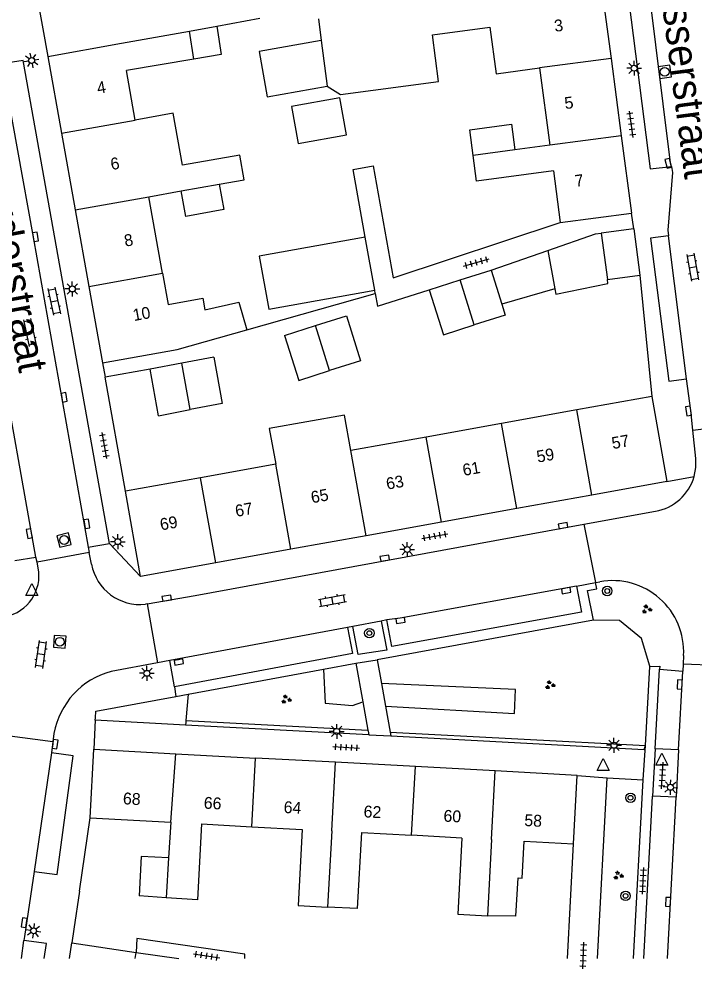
# Model space of a CAD drawing. Extents: x 132999 to 136000, y 398499 to 400501.
# Drawn here: x 133109.7 to 133166.8, y 398499.1 to 398579.3 of the extents above; entities that cross this region are included whole.
import ezdxf

# ---------------------------------------------------------------- set-up
doc = ezdxf.new("R2010")
doc.units = 0
for name, color, linetype in [('gg-afsc-erfafscheiding', 7, 'Continuous'), ('gg-afsc-hekwerk', 7, 'Continuous'), ('gg-afsc-muur', 7, 'Continuous'), ('gg-anno-huisnummerreeks BGT', 7, 'Continuous'), ('gg-anno-openbare ruimte label', 7, 'Continuous'), ('gg-bbg-bijgebouw', 7, 'Continuous'), ('gg-bbg-gedigitaliseerde bebouwing', 7, 'Continuous'), ('gg-bbg-gedigitaliseerde bijgebouw', 7, 'Continuous'), ('gg-bbg-hoofdgebouw', 7, 'Continuous'), ('gg-bbg-luifel en loopbrug', 7, 'Continuous'), ('gg-bbg-tussenscheiding', 7, 'Continuous'), ('gg-knt-verharding', 7, 'Continuous'), ('gg-knt-verharding nz', 7, 'Continuous'), ('gt-grn-groengrens', 7, 'Continuous'), ('gt-grn-weggrens', 7, 'Continuous'), ('gt-symb-boom', 7, 'Continuous'), ('gt-symb-groenvak', 7, 'Continuous'), ('gt-symb-klinker verharding', 7, 'Continuous'), ('gt-symb-kolk', 7, 'Continuous'), ('gt-symb-lichtmast', 7, 'Continuous'), ('gt-symb-rioolschacht', 7, 'Continuous'), ('gt-symb-tegel verharding', 7, 'Continuous'), ('gt-symb-waterafsluiter', 7, 'Continuous')]:
    doc.layers.add(name, color=color, linetype=linetype)

# ---------------------------------------------------------------- blocks, each defined once
blk = doc.blocks.new('gt0-KL1')
at = {"layer": 'gt-symb-klinker verharding'}
for p, q in [((-1.15, 0.3), (1.15, 0.3)), ((-1, -0.3), (-1, 0.3)), ((-0.5, 0.3), (-0.5, 0.45)), ((0, -0.3), (0, 0.3)), ((0.5, 0.3), (0.5, 0.45)), ((1, -0.3), (1, 0.3)), ((-1.15, -0.3), (1.15, -0.3)), ((-0.5, -0.45), (-0.5, -0.3)), ((0.5, -0.45), (0.5, -0.3))]:
    blk.add_line(p, q, dxfattribs=at)
blk = doc.blocks.new('gt0-KOLK')
at = {"layer": 'gt-symb-kolk'}
blk.add_lwpolyline([(0, 0), (0.375, 0), (0.375, 0.4), (-0.375, 0.4), (-0.375, 0), (0, 0)], dxfattribs=at)
blk = doc.blocks.new('gt0-TEG1')
at = {"layer": 'gt-symb-tegel verharding'}
for p, q in [((-1.125, 0), (1.125, 0)), ((-0.9, -0.25), (-0.9, 0.25)), ((-0.45, -0.25), (-0.45, 0.25)), ((0, -0.25), (0, 0.25)), ((0.45, -0.25), (0.45, 0.25)), ((0.9, -0.25), (0.9, 0.25))]:
    blk.add_line(p, q, dxfattribs=at)
blk = doc.blocks.new('gt0-LMAST')
at = {"layer": 'gt-symb-lichtmast'}
for p, q in [((-0.182, 0.173), (-0.447, 0.438)), ((-0.005, 0.246), (-0.005, 0.621)), ((0.172, 0.173), (0.437, 0.438)), ((-0.255, -0.004), (-0.63, -0.004)), ((-0.182, -0.181), (-0.447, -0.446)), ((-0.005, -0.254), (-0.005, -0.629)), ((0.437, -0.446), (0.172, -0.181)), ((0.245, -0.004), (0.62, -0.004))]:
    blk.add_line(p, q, dxfattribs=at)
blk.add_circle((-0.005, -0.004), 0.25, dxfattribs=at)
blk = doc.blocks.new('gt0-RS')
at = {"layer": 'gt-symb-rioolschacht'}
blk.add_lwpolyline([(-0.5, -0.5), (0.5, -0.5), (0.5, 0.5), (-0.5, 0.5)], close=True, dxfattribs=at)
blk.add_circle((0, 0), 0.375, dxfattribs=at)
blk = doc.blocks.new('gt0-BOOM')
at = {"layer": 'gt-symb-boom'}
for radius in [0.4, 0.2]:
    blk.add_circle((0, 0), radius, dxfattribs=at)
blk = doc.blocks.new('gt0-GRVAK')
at = {"layer": 'gt-symb-groenvak'}
for p, q in [((-0.11, 0.189), (-0.228, 0.24)), ((-0.182, 0.153), (0.088, 0.153)), ((-0.091, 0.211), (-0.156, 0.322)), ((-0.047, 0.214), (-0.047, 0.393)), ((-0.004, 0.211), (0.061, 0.322)), ((0.015, 0.189), (0.133, 0.24)), ((0.262, -0.052), (0.197, 0.059)), ((0.305, -0.049), (0.305, 0.13)), ((0.349, -0.052), (0.414, 0.059)), ((-0.245, -0.228), (-0.363, -0.177)), ((-0.318, -0.264), (-0.047, -0.264)), ((-0.226, -0.206), (-0.291, -0.095)), ((-0.183, -0.203), (-0.183, -0.024)), ((-0.139, -0.206), (-0.074, -0.095)), ((-0.12, -0.228), (-0.002, -0.177)), ((0.243, -0.074), (0.125, -0.023)), ((0.17, -0.11), (0.441, -0.11)), ((0.368, -0.074), (0.486, -0.023))]:
    blk.add_line(p, q, dxfattribs=at)
blk = doc.blocks.new('gt0-WAFSL')
at = {"layer": 'gt-symb-waterafsluiter'}
for p, q in [((-0.5, -0.333), (0, 0.667)), ((0, 0.667), (0.5, -0.333)), ((0.5, -0.333), (-0.5, -0.333))]:
    blk.add_line(p, q, dxfattribs=at)

msp = doc.modelspace()

# ---------------------------------------------------------------- linework, layer by layer
at = {"layer": 'gg-afsc-erfafscheiding'}
for p, q in [((133139.799, 398556.138), (133139.749, 398556.413)), ((133128.962, 398553.061), (133139.799, 398556.138))]:
    msp.add_line(p, q, dxfattribs=at)
for points in [[(133138.951, 398560.887), (133137.93, 398566.604), (133139.615, 398566.905), (133141.304, 398557.443), (133155.399, 398562.12)], [(133139.799, 398556.138), (133139.992, 398555.074), (133144.34, 398556.447)], [(133128.781, 398500), (133128.801, 398500.369), (133119.684, 398501.71), (133119.623, 398500.531), (133123.221, 398500)]]:
    msp.add_lwpolyline(points, dxfattribs=at)
at = {"layer": 'gg-afsc-hekwerk'}
for p, q in [((133158.207, 398528.553), (133139.949, 398525.221)), ((133139.949, 398525.221), (133140.311, 398523.229)), ((133162.605, 398517.984), (133162.958, 398524.65)), ((133140.311, 398523.229), (133140.658, 398521.318)), ((133140.658, 398521.318), (133141.056, 398519.124)), ((133141.056, 398519.124), (133162.605, 398517.984))]:
    msp.add_line(p, q, dxfattribs=at)
msp.add_lwpolyline([(133162.958, 398524.65), (133162.96, 398524.688), (133162.256, 398527.009), (133160.387, 398528.541), (133158.207, 398528.553)], dxfattribs=at)
at = {"layer": 'gg-afsc-muur'}
for p, q in [((133162.119, 398557.667), (133163.12, 398547.441)), ((133120.802, 398549.737), (133117.004, 398549.059)), ((133118.722, 398539.447), (133117.004, 398549.059)), ((133114.844, 398505.707), (133115.751, 398511.883)), ((133156.025, 398500), (133156.532, 398509.698)), ((133114.844, 398505.707), (133114.371, 398502.492)), ((133114.371, 398502.492), (133114.2, 398501.331))]:
    msp.add_line(p, q, dxfattribs=at)
at = {"layer": 'gg-bbg-bijgebouw'}
for p, q in [((133161.598, 398561.582), (133162.119, 398557.667)), ((133121.498, 398545.817), (133120.802, 398549.737))]:
    msp.add_line(p, q, dxfattribs=at)
msp.add_lwpolyline([(133122.349, 398508.509), (133120.054, 398508.631), (133119.87, 398505.295)], dxfattribs=at)
at = {"layer": 'gg-bbg-gedigitaliseerde bebouwing'}
for p, q in [((133124.128, 398578.281), (133126.431, 398578.698)), ((133126.431, 398578.698), (133130.045, 398579.352)), ((133134.997, 398579.312), (133135.24, 398577.489)), ((133124.49, 398575.904), (133124.128, 398578.281)), ((133135.24, 398577.489), (133135.752, 398573.638)), ((133124.49, 398575.904), (133118.798, 398574.954)), ((133119.546, 398570.763), (133118.798, 398574.954)), ((133153.664, 398575.16), (133154.532, 398568.64)), ((133154.532, 398568.64), (133151.582, 398568.248)), ((133154.82, 398566.475), (133155.399, 398562.12)), ((133126.626, 398565.358), (133128.746, 398565.736)), ((133120.7, 398564.299), (133123.435, 398564.788)), ((133121.854, 398557.835), (133120.7, 398564.299)), ((133155.399, 398562.12), (133161.42, 398562.921)), ((133121.854, 398557.835), (133122.323, 398555.207)), ((133123.097, 398551.396), (133128.962, 398553.061)), ((133163.12, 398547.441), (133156.787, 398546.3)), ((133156.787, 398546.3), (133150.439, 398545.157)), ((133150.439, 398545.157), (133144.091, 398544.013)), ((133144.091, 398544.013), (133137.742, 398542.87)), ((133131.394, 398541.726), (133125.046, 398540.583)), ((133125.046, 398540.583), (133118.722, 398539.447)), ((133125.14, 398511.364), (133129.385, 398511.135)), ((133129.385, 398511.135), (133133.629, 398510.906)), ((133138.622, 398510.637), (133142.866, 398510.408)), ((133147.109, 398510.179), (133142.866, 398510.408)), ((133151.648, 398503.588), (133149.258, 398503.624)), ((133114.2, 398501.331), (133119.623, 398500.531)), ((133119.544, 398500), (133119.623, 398500.531))]:
    msp.add_line(p, q, dxfattribs=at)
for points in [[(133135.752, 398573.638), (133136.865, 398572.923), (133145.141, 398574.025), (133144.618, 398577.954), (133149.474, 398578.601)], [(133149.474, 398578.601), (133149.996, 398574.672), (133153.664, 398575.16)], [(133128.746, 398565.736), (133128.376, 398567.809), (133123.542, 398566.947), (133122.759, 398571.337), (133119.546, 398570.763)], [(133154.82, 398566.475), (133148.337, 398565.613), (133148.049, 398567.778)], [(133122.323, 398555.207), (133125.249, 398555.729), (133125.423, 398554.757), (133128.297, 398555.403), (133128.962, 398553.061)], [(133137.742, 398542.87), (133137.202, 398545.871), (133130.854, 398544.729), (133131.394, 398541.726)], [(133125.14, 398511.364), (133124.794, 398504.95), (133122.163, 398505.134)], [(133133.629, 398510.906), (133133.282, 398504.49), (133135.778, 398504.355)], [(133138.622, 398510.637), (133138.275, 398504.219), (133135.778, 398504.355)], [(133147.109, 398510.179), (133146.762, 398503.759), (133149.258, 398503.624)]]:
    msp.add_lwpolyline(points, dxfattribs=at)
at = {"layer": 'gg-bbg-gedigitaliseerde bijgebouw'}
for p, q in [((133161.598, 398561.582), (133158.862, 398561.218)), ((133158.862, 398561.218), (133159.382, 398557.303)), ((133139.749, 398556.413), (133138.951, 398560.887)), ((133146.952, 398557.272), (133149.565, 398558.098)), ((133149.565, 398558.098), (133150.476, 398555.216)), ((133144.34, 398556.447), (133146.952, 398557.272)), ((133159.382, 398557.303), (133162.119, 398557.667)), ((133134.749, 398553.418), (133137.36, 398554.243)), ((133132.138, 398552.593), (133134.749, 398553.418)), ((133126.171, 398550.767), (133123.482, 398550.252)), ((133123.482, 398550.252), (133120.802, 398549.737)), ((133121.498, 398545.817), (133124.187, 398546.333)), ((133122.163, 398505.134), (133119.87, 398505.295))]:
    msp.add_line(p, q, dxfattribs=at)
for points in [[(133132.736, 398571.915), (133133.294, 398568.789), (133137.365, 398569.516), (133136.807, 398572.642), (133132.736, 398571.915)], [(133148.049, 398567.778), (133147.761, 398569.943), (133151.294, 398570.413), (133151.582, 398568.248)], [(133126.626, 398565.358), (133127.01, 398563.211), (133123.818, 398562.641), (133123.435, 398564.788)], [(133138.951, 398560.887), (133130.013, 398559.292), (133130.812, 398554.818), (133139.749, 398556.413)], [(133144.34, 398556.447), (133145.539, 398552.65), (133148.152, 398553.475)], [(133150.476, 398555.216), (133150.765, 398554.301), (133148.152, 398553.475)], [(133137.36, 398554.243), (133138.56, 398550.446), (133135.949, 398549.621)], [(133132.138, 398552.593), (133133.337, 398548.796), (133135.949, 398549.621)], [(133126.171, 398550.767), (133126.876, 398546.848), (133124.187, 398546.333)]]:
    msp.add_lwpolyline(points, dxfattribs=at)
at = {"layer": 'gg-bbg-hoofdgebouw'}
for p, q in [((133111.02, 398582.581), (133112.174, 398576.117)), ((133158.818, 398582.481), (133159.685, 398575.961)), ((133112.174, 398576.117), (133113.328, 398569.653)), ((133159.685, 398575.961), (133160.553, 398569.441)), ((133113.328, 398569.653), (133114.482, 398563.189)), ((133160.553, 398569.441), (133161.42, 398562.921)), ((133114.482, 398563.189), (133115.636, 398556.725)), ((133115.636, 398556.725), (133116.792, 398550.265)), ((133116.792, 398550.265), (133123.097, 398551.396)), ((133163.12, 398547.441), (133164.4, 398540.261)), ((133164.4, 398540.261), (133158.079, 398539.122)), ((133119.99, 398532.261), (133118.722, 398539.447)), ((133158.079, 398539.122), (133151.73, 398537.979)), ((133151.73, 398537.979), (133145.382, 398536.835)), ((133145.382, 398536.835), (133139.034, 398535.692)), ((133139.034, 398535.692), (133132.686, 398534.548)), ((133132.686, 398534.548), (133126.338, 398533.405)), ((133126.338, 398533.405), (133119.99, 398532.261)), ((133115.751, 398511.883), (133116.06, 398517.671)), ((133116.06, 398517.671), (133122.959, 398517.297)), ((133122.959, 398517.297), (133129.699, 398516.931)), ((133136.44, 398516.566), (133129.699, 398516.931)), ((133143.18, 398516.201), (133136.44, 398516.566)), ((133149.92, 398515.835), (133143.18, 398516.201)), ((133156.82, 398515.461), (133149.92, 398515.835)), ((133156.532, 398509.698), (133156.82, 398515.461)), ((133115.751, 398511.883), (133122.54, 398511.51)), ((133122.54, 398511.51), (133122.349, 398508.509)), ((133114.003, 398500), (133114.2, 398501.331))]:
    msp.add_line(p, q, dxfattribs=at)
msp.add_lwpolyline([(133151.648, 398503.588), (133151.85, 398506.81), (133152.19, 398506.779), (133152.365, 398509.908), (133156.532, 398509.698)], dxfattribs=at)
at = {"layer": 'gg-bbg-luifel en loopbrug'}
for p, q in [((133149.565, 398558.098), (133154.363, 398559.763)), ((133154.363, 398559.763), (133154.949, 398556.536)), ((133154.949, 398556.536), (133150.476, 398555.216))]:
    msp.add_line(p, q, dxfattribs=at)
for points in [[(133126.431, 398578.698), (133126.797, 398576.289), (133124.49, 398575.904)], [(133135.24, 398577.489), (133129.988, 398576.551), (133130.67, 398572.732), (133135.752, 398573.638)], [(133154.363, 398559.763), (133158.368, 398561.152), (133158.862, 398561.218)], [(133154.949, 398556.536), (133155.04, 398556.062), (133159.426, 398556.973), (133159.382, 398557.303)]]:
    msp.add_lwpolyline(points, dxfattribs=at)
at = {"layer": 'gg-bbg-tussenscheiding'}
for p, q in [((133118.389, 398577.242), (133124.128, 398578.281)), ((133112.174, 398576.117), (133118.389, 398577.242)), ((133159.685, 398575.961), (133153.664, 398575.16)), ((133113.328, 398569.653), (133119.546, 398570.763)), ((133160.553, 398569.441), (133154.532, 398568.64)), ((133151.582, 398568.248), (133148.049, 398567.778)), ((133123.435, 398564.788), (133126.626, 398565.358)), ((133114.482, 398563.189), (133120.7, 398564.299)), ((133115.636, 398556.725), (133121.854, 398557.835)), ((133148.152, 398553.475), (133146.952, 398557.272)), ((133135.949, 398549.621), (133134.749, 398553.418)), ((133124.187, 398546.333), (133123.482, 398550.252)), ((133158.079, 398539.122), (133156.787, 398546.3)), ((133151.73, 398537.979), (133150.439, 398545.157)), ((133145.382, 398536.835), (133144.091, 398544.013)), ((133139.034, 398535.692), (133137.742, 398542.87)), ((133132.686, 398534.548), (133131.394, 398541.726)), ((133126.338, 398533.405), (133125.046, 398540.583)), ((133122.54, 398511.51), (133122.959, 398517.297)), ((133129.385, 398511.135), (133129.699, 398516.931)), ((133136.126, 398510.772), (133136.44, 398516.566)), ((133142.866, 398510.408), (133143.18, 398516.201)), ((133149.606, 398510.045), (133149.92, 398515.835)), ((133136.126, 398510.772), (133135.778, 398504.355)), ((133149.606, 398510.045), (133149.258, 398503.624)), ((133122.349, 398508.509), (133122.163, 398505.134))]:
    msp.add_line(p, q, dxfattribs=at)
at = {"layer": 'gg-knt-verharding'}
for p, q in [((133161.598, 398561.582), (133161.42, 398562.921)), ((133116.792, 398550.265), (133117.004, 398549.059)), ((133166.587, 398544.603), (133170.587, 398545.071)), ((133157.398, 398536.657), (133163.427, 398537.759)), ((133124.61, 398530.641), (133157.398, 398536.657)), ((133157.398, 398536.657), (133158.374, 398531.735)), ((133115.588, 398534.712), (133117.375, 398535.04)), ((133115.588, 398534.712), (133115.668, 398534.276)), ((133109.394, 398533.592), (133111.172, 398533.881)), ((133111.262, 398533.46), (133111.172, 398533.881)), ((133115.668, 398534.276), (133111.262, 398533.46)), ((133115.858, 398533.298), (133115.668, 398534.276)), ((133111.365, 398532.979), (133111.262, 398533.46)), ((133156.779, 398531.444), (133158.374, 398531.735)), ((133158.374, 398531.735), (133158.738, 398531.802)), ((133120.552, 398529.933), (133124.61, 398530.641)), ((133120.552, 398529.933), (133120.424, 398529.911)), ((133120.552, 398529.933), (133121.428, 398524.969)), ((133140.292, 398528.486), (133137.903, 398528.026)), ((133140.784, 398528.581), (133140.292, 398528.486)), ((133137.903, 398528.026), (133137.452, 398527.939)), ((133121.428, 398524.969), (133117.511, 398524.239)), ((133122.476, 398525.164), (133121.428, 398524.969)), ((133122.849, 398522.94), (133122.476, 398525.164)), ((133135.437, 398524.424), (133138.144, 398524.922)), ((133138.144, 398524.922), (133138.737, 398521.678)), ((133165.808, 398525.579), (133165.769, 398524.85)), ((133124.002, 398522.322), (133135.437, 398524.424)), ((133163.407, 398517.718), (133163.773, 398524.428)), ((133163.773, 398524.428), (133165.738, 398524.273)), ((133165.769, 398524.85), (133165.738, 398524.273)), ((133170.79, 398524.66), (133165.769, 398524.85)), ((133116.225, 398520.892), (133122.984, 398522.135)), ((133122.984, 398522.135), (133124.002, 398522.322)), ((133138.737, 398521.678), (133139.172, 398519.293)), ((133116.185, 398520.331), (133116.225, 398520.892)), ((133116.17, 398520.111), (133116.185, 398520.331)), ((133123.783, 398519.708), (133116.17, 398520.111)), ((133139.246, 398518.889), (133123.783, 398519.708)), ((133139.172, 398519.293), (133139.19, 398519.194)), ((133112.599, 398518.302), (133108.559, 398518.84)), ((133112.69, 398519.006), (133112.599, 398518.302)), ((133139.19, 398519.194), (133139.246, 398518.889)), ((133141.056, 398519.124), (133141.117, 398518.79)), ((133141.117, 398518.79), (133162.488, 398517.659)), ((133112.599, 398518.302), (133112.471, 398517.362)), ((133162.488, 398517.659), (133162.605, 398517.984)), ((133165.382, 398517.612), (133163.407, 398517.718)), ((133114.317, 398517.128), (133112.471, 398517.362)), ((133165.382, 398517.612), (133165.169, 398513.618)), ((133158.53, 398500), (133159.35, 398515.271)), ((133159.35, 398515.271), (133162.385, 398515.09)), ((133161.586, 398500), (133162.385, 398515.09)), ((133162.441, 398500), (133163.188, 398513.724)), ((133165.169, 398513.618), (133163.188, 398513.724)), ((133111.011, 398507.348), (133110.213, 398501.877)), ((133110.213, 398501.877), (133110.162, 398501.53))]:
    msp.add_line(p, q, dxfattribs=at)
for points in [[(133162.16, 398587.861), (133160.311, 398587.622), (133162.984, 398566.647), (133164.788, 398566.834)], [(133117.375, 398535.04), (133110.084, 398575.803), (133108.279, 398575.505)], [(133164.788, 398566.834), (133164.87, 398566.352), (133164.473, 398561.477), (133164.534, 398561.005)], [(133164.534, 398561.005), (133163.024, 398560.805), (133164.564, 398548.726), (133166.049, 398548.936)], [(133166.587, 398544.603), (133166.412, 398546.243), (133166.049, 398548.936)], [(133166.698, 398540.678), (133166.842, 398541.437), (133166.843, 398542.209), (133166.587, 398544.603)], [(133156.779, 398531.444), (133157.199, 398529.225), (133141.201, 398526.331), (133140.784, 398528.581)], [(133158.207, 398528.553), (133157.704, 398531.054), (133158.482, 398531.216), (133158.374, 398531.735)], [(133140.292, 398528.486), (133140.766, 398526.028), (133138.36, 398525.652), (133137.903, 398528.026)], [(133137.452, 398527.939), (133137.869, 398525.736), (133122.849, 398522.94)], [(133162.958, 398524.65), (133163.802, 398524.668), (133163.773, 398524.428)], [(133111.011, 398507.348), (133112.952, 398507.095), (133114.317, 398517.128)], [(133111.874, 398500), (133112.065, 398501.269), (133110.162, 398501.53)]]:
    msp.add_lwpolyline(points, dxfattribs=at)
for centre, radius, start, end in [((133162.735, 398541.827), 4.127, 279.65827, 343.83238), ((133107.881, 398532.33), 3.544, 281.39597, 10.54672), ((133119.954, 398534.048), 4.164, 190.37979, 276.48512), ((133159.816, 398525.899), 6.001, 356.94229, 100.34936), ((133119.242, 398517.807), 6.661, 105.06147, 169.63172)]:
    msp.add_arc(centre, radius, start, end, dxfattribs=at)
at = {"layer": 'gg-knt-verharding nz'}
for p, q in [((133111.172, 398533.881), (133103.866, 398574.741)), ((133166.049, 398548.936), (133164.534, 398561.005)), ((133137.452, 398527.939), (133122.476, 398525.164)), ((133165.382, 398517.612), (133165.738, 398524.273)), ((133112.471, 398517.362), (133111.011, 398507.348)), ((133164.441, 398500), (133165.169, 398513.618)), ((133109.939, 398500), (133110.162, 398501.53))]:
    msp.add_line(p, q, dxfattribs=at)
for points in [[(133164.788, 398566.834), (133164.71, 398567.159), (133162.214, 398587.101), (133162.16, 398587.861)], [(133108.279, 398575.505), (133110.933, 398560.875), (133115.588, 398534.712)], [(133156.779, 398531.444), (133141.892, 398528.729), (133140.784, 398528.581)]]:
    msp.add_lwpolyline(points, dxfattribs=at)
at = {"layer": 'gt-grn-groengrens'}
for p, q in [((133124.002, 398522.322), (133123.817, 398520.107)), ((133123.817, 398520.107), (133123.804, 398519.954)), ((133123.817, 398520.107), (133139.172, 398519.293)), ((133123.804, 398519.954), (133123.783, 398519.708))]:
    msp.add_line(p, q, dxfattribs=at)
for points in [[(133135.437, 398524.424), (133135.564, 398521.545), (133137.865, 398521.372), (133138.737, 398521.678)], [(133140.658, 398521.318), (133151.539, 398520.689), (133151.631, 398522.716), (133140.311, 398523.229)]]:
    msp.add_lwpolyline(points, dxfattribs=at)
at = {"layer": 'gt-grn-weggrens'}
for p, q in [((133164.4, 398540.261), (133166.698, 398540.678)), ((133117.375, 398535.04), (133119.99, 398532.261)), ((133138.144, 398524.922), (133139.949, 398525.221)), ((133122.849, 398522.94), (133122.984, 398522.135)), ((133116.17, 398520.111), (133116.06, 398517.671)), ((133139.246, 398518.889), (133141.117, 398518.79)), ((133162.385, 398515.09), (133162.605, 398517.984)), ((133163.407, 398517.718), (133163.188, 398513.724)), ((133156.82, 398515.461), (133159.35, 398515.271))]:
    msp.add_line(p, q, dxfattribs=at)

# ---------------------------------------------------------------- block references
at = {"layer": 'gt-symb-boom'}
for p in [(133159.362, 398531.025), (133139.298, 398527.47), (133160.912, 398505.298)]:
    msp.add_blockref('gt0-BOOM', p, dxfattribs=at)
at = {"layer": 'gt-symb-boom', "rotation": 86.90594194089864}
msp.add_blockref('gt0-BOOM', (133161.328, 398513.573), dxfattribs=at)
at = {"layer": 'gt-symb-groenvak'}
for p in [(133162.692, 398529.484), (133154.528, 398523.091), (133132.271, 398521.875), (133160.291, 398507.017)]:
    msp.add_blockref('gt0-GRVAK', p, dxfattribs=at)
at = {"layer": 'gt-symb-klinker verharding'}
for p, rotation in [((133166.576, 398558.355), -79.69002960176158), ((133112.707, 398555.482), -78.22937399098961), ((133110.649, 398552.841), -78.22937399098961), ((133136.183, 398530.214), 10.309970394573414), ((133111.604, 398525.672), 82.00768606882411)]:
    msp.add_blockref('gt0-KL1', p, dxfattribs=dict(at, rotation=rotation))
at = {"layer": 'gt-symb-kolk'}
for p, rotation in [((133164.709, 398567.159), 103.48012621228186), ((133110.933, 398560.875), -79.74640197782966), ((133113.352, 398547.332), -79.80279442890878), ((133166.412, 398546.243), 97.70065539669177), ((133115.265, 398536.656), -79.80279442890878), ((133110.803, 398535.908), 100.30997039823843), ((133155.676, 398536.343), 10.48938981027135), ((133140.633, 398533.599), 10.366322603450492), ((133155.863, 398531.26), -169.28535610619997), ((133122.237, 398530.227), 10.074332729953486), ((133141.892, 398528.729), -169.7464019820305), ((133123.188, 398525.218), -169.21838326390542), ((133165.677, 398523.122), 87.07752733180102), ((133112.584, 398518.132), -98.04906170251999), ((133164.697, 398504.771), 86.9631310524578), ((133110.375, 398503.008), 81.31914941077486)]:
    msp.add_blockref('gt0-KOLK', p, dxfattribs=dict(at, rotation=rotation))
at = {"layer": 'gt-symb-lichtmast'}
for p, rotation in [((133110.809, 398575.798), 10.140793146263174), ((133164.69, 398514.465), 86.90594194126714), ((133110.969, 398502.352), 81.72410717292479)]:
    msp.add_blockref('gt0-LMAST', p, dxfattribs=dict(at, rotation=rotation))
for p in [(133161.636, 398575.142), (133114.245, 398556.518), (133118.082, 398535.19), (133142.499, 398534.529), (133120.537, 398524.083), (133136.547, 398519.178), (133159.939, 398518.007)]:
    msp.add_blockref('gt0-LMAST', p, dxfattribs=at)
at = {"layer": 'gt-symb-rioolschacht'}
for p, rotation in [((133164.215, 398574.838), 98.16250946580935), ((133113.547, 398535.322), -76.22785456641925), ((133113.183, 398526.737), 85.92663550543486)]:
    msp.add_blockref('gt0-RS', p, dxfattribs=dict(at, rotation=rotation))
at = {"layer": 'gt-symb-tegel verharding'}
for p, rotation in [((133161.398, 398570.415), 97.58706907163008), ((133148.333, 398558.738), 15.73278197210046), ((133116.931, 398543.304), -79.63367739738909), ((133144.823, 398535.659), 10.19720557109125), ((133137.352, 398517.83), -2.979673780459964), ((133164.018, 398515.462), 86.84875900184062), ((133162.377, 398506.571), -93.03686894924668), ((133157.349, 398500.26), 87.5353366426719), ((133125.566, 398500.238), -9.09480497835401)]:
    msp.add_blockref('gt0-TEG1', p, dxfattribs=dict(at, rotation=rotation))
at = {"layer": 'gt-symb-waterafsluiter'}
for p in [(133110.831, 398530.979), (133159.027, 398516.212), (133163.97, 398516.666)]:
    msp.add_blockref('gt0-WAFSL', p, dxfattribs=at)

# ---------------------------------------------------------------- texts
at = {"layer": 'gg-anno-huisnummerreeks BGT'}
for s, rotation, p in [('3', 7.6, (133154.96, 398578.205)), ('4', 10.1, (133116.405, 398572.97)), ('5', 7.6, (133155.827, 398571.684)), ('6', 10.1, (133117.553, 398566.542)), ('7', 7.6, (133156.7, 398565.124)), ('8', 10.1, (133118.707, 398560.078)), ('10', 10.1, (133119.433, 398553.801)), ('57', 10.2, (133159.833, 398542.994)), ('59', 10.2, (133153.502, 398541.854)), ('61', 10.2, (133147.258, 398540.729)), ('63', 10.2, (133140.806, 398539.567)), ('65', 10.2, (133134.457, 398538.423)), ('67', 10.2, (133128.07, 398537.273)), ('69', 10.2, (133121.725, 398536.13)), ('68', 356.9, (133118.49, 398513.033)), ('66', 356.9, (133125.309, 398512.663)), ('64', 356.9, (133132.05, 398512.297)), ('62', 356.9, (133138.791, 398511.932)), ('60', 356.9, (133145.53, 398511.567)), ('58', 356.9, (133152.351, 398511.197))]:
    msp.add_text(s, height=1, rotation=rotation, dxfattribs=at).set_placement(p)
at = {"layer": 'gg-anno-openbare ruimte label'}
for s, rotation, p in [('Plesserstraat', 277.4, (133163.399, 398585.057)), ('Scheerderstraat', 280.5, (133105.424, 398572.739))]:
    msp.add_text(s, height=2.5, rotation=rotation, dxfattribs=at).set_placement(p)

doc.saveas('drawing.dxf')
